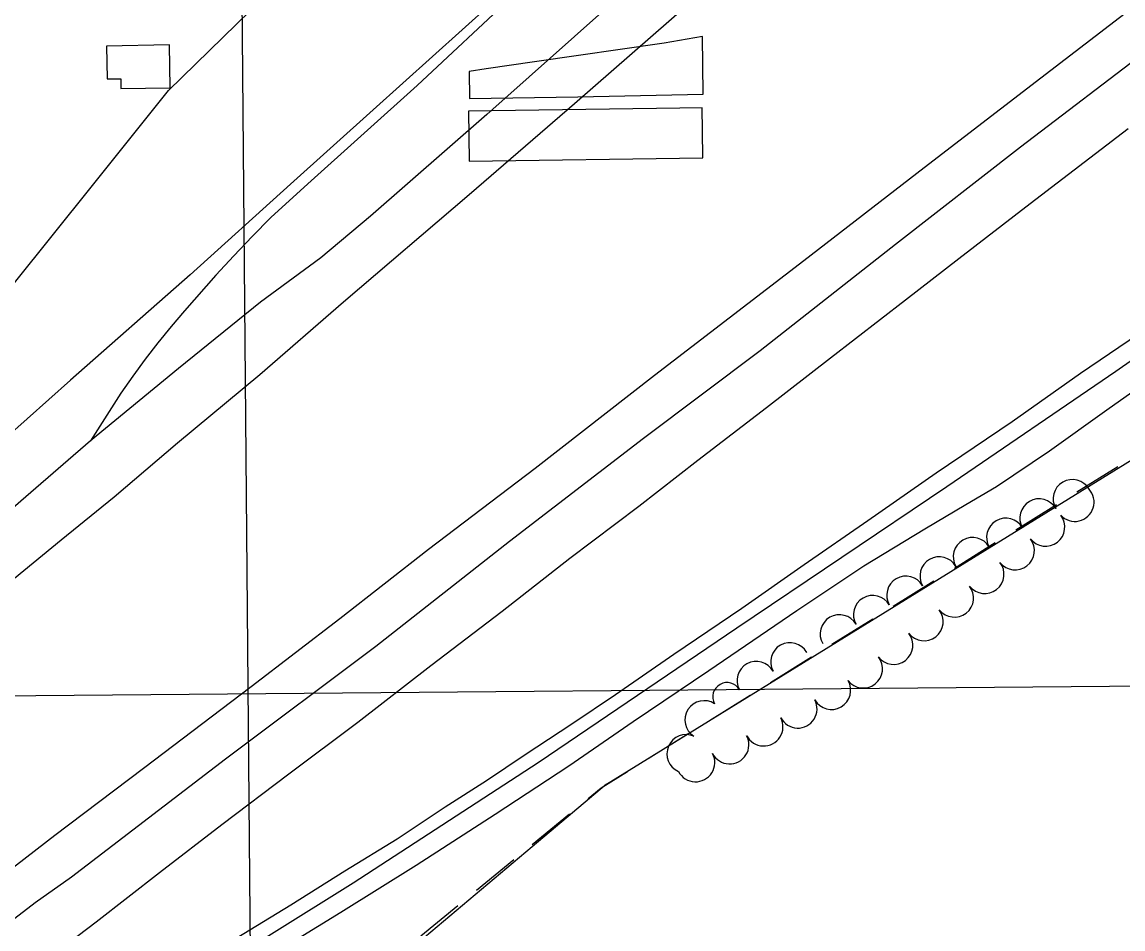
# Model space of a CAD drawing. Extents: x -2233 to 187241, y 4582 to 150524.
# Drawn here: x 112882 to 113454, y 58948 to 59419 of the extents above; entities that cross this region are included whole.
import ezdxf

# ---------------------------------------------------------------- set-up
doc = ezdxf.new("R2010")
doc.units = 0
for name, color, linetype in [('AP_X_Misc', 7, 'Continuous'), ('BLDG', 7, 'Continuous'), ('GE_X_CL_2000', 7, 'Continuous'), ('GRID', 7, 'Continuous'), ('INTERSTATE', 7, 'Continuous'), ('RECREATION', 7, 'Continuous'), ('RW_X_Fee_RW', 7, 'Continuous'), ('TREES', 7, 'Continuous')]:
    doc.layers.add(name, color=color, linetype=linetype)

msp = doc.modelspace()

# ---------------------------------------------------------------- linework, layer by layer
at = {"layer": 'AP_X_Misc'}
for points in [[(113114.65, 59393.31), (113114.86, 59379.31), (113171.15, 59380.13), (113236.37, 59381.45), (113235.93, 59411.41), (113216.06, 59408.02), (113148.6, 59398.23), (113123.58, 59394.6)], [(113114.25, 59372.59), (113114.63, 59346.59), (113236.14, 59348.36), (113235.94, 59362.4), (113235.78, 59374.35), (113224.19, 59374.18)]]:
    msp.add_lwpolyline(points, close=True, dxfattribs=at)
at = {"layer": 'BLDG'}
msp.add_lwpolyline([(112926.48, 59389.38), (112933.59, 59389.5), (112933.68, 59384.4), (112959.35, 59384.82), (112958.99, 59407.04), (112926.2, 59406.5)], close=True, dxfattribs=at)
at = {"layer": 'GE_X_CL_2000'}
for points in [[(113973.92, 60171.5), (113918.58, 60116.84), (113861.39, 60060.31), (113800.49, 60000.86), (113743.92, 59944.75), (113689.6, 59891.96), (113636.52, 59840.62), (113573.56, 59779.72), (113509.16, 59717.99), (113438.71, 59653.26), (113378.99, 59599.38), (113344.7, 59567.76), (113332.56, 59556.57), (113315.98, 59541.27), (113301.78, 59528.72), (113254.13, 59486.58), (113202.79, 59441.49), (113191.45, 59431.12), (113123.78, 59370.88), (113063.32, 59318.14), (113037.66, 59296.38), (113006.16, 59273.33), (112963.6, 59238.93), (112917.84, 59201.38)], [(112826.6, 58913.46), (112889.1, 58961.39), (112908.06, 58974.77), (112988.11, 59036.12), (113066.13, 59094.59), (113135.59, 59149.13), (113205.25, 59202.65), (113265.95, 59248.36), (113336.22, 59303.52), (113401.2, 59354.15), (113469.03, 59405.82), (113529.55, 59452.46), (113594.46, 59501.85), (113629.23, 59528.22), (113634.74, 59532.42), (113674.28, 59562.64), (113720.27, 59597.78), (113782.1, 59644.46), (113805.13, 59662.12), (113872.76, 59713.79), (113937.12, 59764.63), (113994.76, 59809.5)], [(113137.7, 59432.9), (113087.63, 59386.04), (113030.9, 59334.97), (113011.63, 59317.47), (113001.95, 59307.59), (112992.43, 59297.56), (112983.07, 59287.37), (112966.73, 59268.93), (112959.75, 59260.67), (112952.95, 59252.27), (112946.35, 59243.71), (112939.93, 59235.02), (112933.7, 59226.18), (112917.84, 59201.38)], [(112322, 58601.64), (112419.7, 58625.98), (112454.58, 58640.34), (112483.87, 58654.7), (112549.39, 58686.78), (112613.25, 58718.64), (112690.58, 58758.24), (112748.04, 58787.66), (112812.69, 58824.06), (112883.1, 58866.13), (112968.12, 58917.71), (113054.39, 58971.65), (113150.57, 59034.21), (113253.76, 59104.14), (113362.87, 59177.68), (113450.77, 59237.58), (113520.19, 59286.04), (113597.75, 59341.18), (113697.89, 59412.19), (113699.46, 59413.32)], [(112917.84, 59201.38), (112886.89, 59174.51), (112875.07, 59164.21)]]:
    msp.add_lwpolyline(points, dxfattribs=at)
at = {"layer": 'GRID'}
for p, q in [((112990.97, 60069.77), (113014.51, 57372.1)), ((114999.62, 59087.27), (109999.81, 59043.63))]:
    msp.add_line(p, q, dxfattribs=at)
at = {"layer": 'INTERSTATE'}
for points in [[(112873.46, 59125.95), (112902.62, 59149.86), (112930.14, 59172.17), (112963.05, 59200.24), (113005.85, 59235.8), (113049.44, 59273.65), (113114.68, 59329.31), (113169.5, 59376.68), (113229.34, 59428.94), (113268.77, 59464.25), (113342.65, 59529.53), (113403.92, 59586.63), (113454.74, 59632.38), (113522.92, 59696.14), (113598.44, 59766.93), (113668.42, 59833.66), (113742.2, 59905.28), (113830.5, 59991.99)], [(113994.94, 59837.39), (113925.31, 59783.86), (113862.57, 59736.13), (113802.09, 59689.35), (113731.26, 59634.85), (113660.57, 59580.28), (113578.39, 59516.69), (113493.58, 59452.65), (113411.85, 59389.8), (113351.24, 59343.16), (113288.68, 59294.8), (113211.05, 59235.24), (113148.92, 59187), (113093.55, 59144.87), (113047.51, 59108.8), (113001.41, 59073.55), (112945.42, 59031), (112899.26, 58996.17), (112853.92, 58961.28)], [(113126.51, 59428.75), (113064.76, 59373.41), (113021.77, 59334.75), (112969.75, 59287.64), (112907.51, 59232.8), (112862.27, 59192.62)], [(113670.51, 59403.62), (113654.2, 59392.04), (113621.25, 59368.7), (113596.68, 59351.31), (113570.21, 59332.03), (113532.49, 59305.85), (113497.9, 59281.97), (113462.62, 59256.74), (113432.46, 59236.41), (113396.81, 59211.24), (113357.33, 59184.59), (113321.92, 59159.79), (113288.74, 59136.95), (113256.43, 59114.28), (113221.1, 59090.24), (113190.74, 59069.34), (113168.01, 59054.1), (113143.78, 59038.15), (113123.63, 59024.67), (113102.17, 59010.9), (113077.31, 58994.4), (113050.07, 58977.68), (113022.01, 58959.98), (112986.42, 58938.36)], [(113011.62, 58934.14), (113047.91, 58956.37), (113087.17, 58980.78), (113128.14, 59007.35), (113166.53, 59032.47), (113199.84, 59055.43), (113239.2, 59082.02), (113285.04, 59113.17), (113319.85, 59136.3), (113351.42, 59155.61), (113372.86, 59168.32), (113388.7, 59177.52), (113416.34, 59196.15), (113446.14, 59217.43), (113497.36, 59253.6), (113537.55, 59281.54), (113569.04, 59303.55), (113603.32, 59327.8), (113626.38, 59344.65), (113659.69, 59367.36), (113683.13, 59384.2)], [(112888.38, 58926.78), (112920.85, 58951.43), (112953.77, 58976.95), (112986.19, 59001.98), (113020.87, 59028.22), (113056.81, 59055.12), (113094.77, 59084.54), (113131.79, 59112.86), (113166.99, 59140.32), (113202.86, 59167.42), (113233.45, 59191.3), (113269.22, 59218.7), (113302.45, 59244.46), (113341.49, 59274.67), (113369.12, 59296.04), (113406.2, 59324.67), (113457.16, 59363.65)]]:
    msp.add_lwpolyline(points, dxfattribs=at)
at = {"layer": 'RECREATION'}
for p, q in [((113430.58, 59174.81), (113451.81, 59188)), ((113398.72, 59155.02), (113419.95, 59168.21)), ((113366.87, 59135.23), (113388.1, 59148.42)), ((113335.02, 59115.43), (113356.25, 59128.64)), ((113303.18, 59095.61), (113324.41, 59108.83)), ((113271.34, 59075.8), (113292.57, 59089.01)), ((113239.51, 59055.99), (113260.73, 59069.2)), ((113207.67, 59036.19), (113228.89, 59049.39)), ((113147.5, 58991.65), (113166.84, 59007.51)), ((113118.52, 58967.86), (113137.84, 58983.71)), ((113089.53, 58944.06), (113108.86, 58959.93))]:
    msp.add_line(p, q, dxfattribs=at)
msp.add_lwpolyline([(113176.5, 59015.43), (113183.33, 59021.04), (113197.05, 59029.58)], dxfattribs=at)
at = {"layer": 'RW_X_Fee_RW'}
for p, q in [((113014.64, 59438.26), (112958.48, 59383.38)), ((113186.06, 59022.9), (113512.7, 59224.75))]:
    msp.add_line(p, q, dxfattribs=at)
for points in [[(112878.34, 59283.49), (112918.23, 59333.22), (112958.48, 59383.38)], [(113186.06, 59022.9), (113150.71, 58993.11), (113091.47, 58943.19), (113089.57, 58941.59), (113063.91, 58919.97)]]:
    msp.add_lwpolyline(points, dxfattribs=at)
at = {"layer": 'TREES'}
for centre, radius, start, end in [((113428.18, 59171.23), 10, 30.1191, 210.1191), ((113429.48, 59169.46), 10, 222.6815, 42.6815), ((113410.88, 59161.19), 10, 30.1191, 210.1191), ((113393.58, 59151.15), 10, 30.1191, 210.1191), ((113414.24, 59156.55), 10, 217.8665, 37.8665), ((113376.28, 59141.12), 10, 30.1191, 210.1191), ((113398.45, 59144.27), 10, 217.8665, 37.8665), ((113358.99, 59131.08), 10, 30.1191, 210.1191), ((113382.66, 59131.99), 10, 217.8665, 37.8665), ((113341.69, 59121.05), 10, 30.1191, 210.1191), ((113324.39, 59111.01), 10, 30.1191, 210.1191), ((113366.87, 59119.72), 10, 217.8665, 37.8665), ((113307.09, 59100.97), 10, 30.1191, 210.1191), ((113351.08, 59107.44), 10, 217.8665, 37.8665), ((113335.29, 59095.16), 10, 217.8665, 37.8665), ((113281.36, 59086.47), 10, 29.0562, 209.0562), ((113263.88, 59076.76), 10, 29.0562, 209.0562), ((113290.11, 59091.33), 0.0000000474, 29.0656, 209.0656), ((113319.5, 59082.89), 10, 217.8665, 37.8665), ((113248.67, 59068.31), 7.4, 29.0562, 209.0562), ((113302.96, 59071.72), 10, 210.1693, 30.1693), ((113236.82, 59056.28), 10, 57.4724, 237.4724), ((113285.47, 59062.05), 10, 207.712, 27.712), ((113267.76, 59052.75), 10, 207.712, 27.712), ((113227.47, 59038.67), 10, 66.5755, 246.5755), ((113250.05, 59043.45), 10, 207.712, 27.712), ((113232.35, 59034.15), 10, 207.712, 27.712)]:
    msp.add_arc(centre, radius, start, end, dxfattribs=at)

doc.saveas('drawing.dxf')
